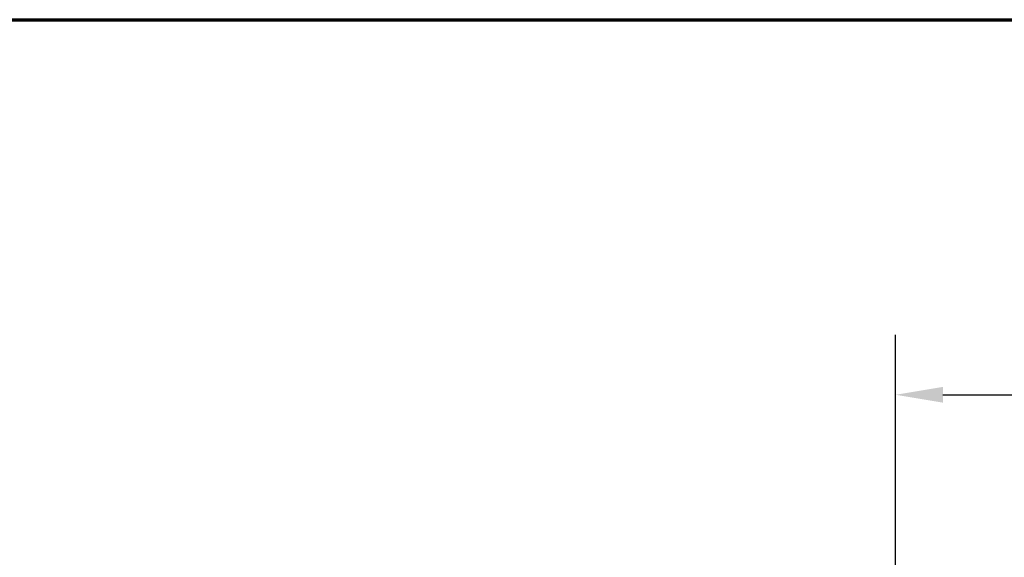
# Model space of a CAD drawing. Header units: inches. Extents: x 18 to 846, y -44 to 561.
# Tile 335 of 642: x 292 to 342, y 534 to 561. Entities that reach past the tile are written whole.
import ezdxf

# ---------------------------------------------------------------- set-up
doc = ezdxf.new("R2010")
doc.units = ezdxf.units.IN
doc.header["$LTSCALE"] = 24
doc.header["$MEASUREMENT"] = 0
doc.layers.add('Border (ANSI)', color=7, linetype='Continuous', lineweight=70)
doc.layers.add('Dimension (ANSI)', color=7, linetype='Continuous', lineweight=25)
doc.styles.add('Note Text (ANSI)', font='tahoma.ttf')
doc.dimstyles.new('SB Fraction-16 (ANSI)', dxfattribs={"dimscale": 24, "dimtxt": 0.125, "dimasz": 0.098425, "dimexe": 0.125, "dimexo": 0.0625, "dimgap": 0.031496, "dimtad": 0, "dimtih": 1, "dimtoh": 1, "dimdec": 4, "dimrnd": 1e-08, "dimzin": 0, "dimdsep": 46, "dimlunit": 5, "dimtxsty": 'Note Text (ANSI)', "dimcen": 0.09, "dimdle": 0.393701, "dimclrd": 256, "dimclre": 256, "dimclrt": 256, "dimadec": 0, "dimazin": 3, "dimtfac": 0.96, "dimtofl": 0, "dimtmove": 0, "dimatfit": 3, "dimfxl": 1, "dimfrac": 2, "dimtolj": 1, "dimtzin": 12, "dimlwd": -1, "dimlwe": -1, "dimarcsym": 0})

# ---------------------------------------------------------------- blocks, each defined once
blk = doc.blocks.new('Borders SUPERIOR BORDER')
at = {"layer": 'Border (ANSI)'}
blk.add_line((0.75, 23.375), (35.25, 23.375), dxfattribs=at)
blk = doc.blocks.new('*D17')
at = {"layer": 'Defpoints', "color": 0, "transparency": 16777216}
for p in [(534.178, 542.244), (336.178, 524.056), (534.178, 524.056)]:
    blk.add_point(p, dxfattribs=at)
at = {"layer": 'Dimension (ANSI)', "transparency": 16777216}
for p, q in [((336.178, 525.556), (336.178, 545.244)), ((534.178, 525.556), (534.178, 545.244)), ((338.541, 542.244), (431.346, 542.244)), ((531.816, 542.244), (439.011, 542.244))]:
    blk.add_line(p, q, dxfattribs=at)
for points in [[(338.541, 542.638), (338.541, 541.851), (336.178, 542.244)], [(531.816, 542.638), (531.816, 541.851), (534.178, 542.244)]]:
    blk.add_solid(points, dxfattribs=at)
at = {"layer": 'Dimension (ANSI)', "transparency": 16777216, "insert": (432.102, 543.813), "char_height": 3, "attachment_point": 1, "style": 'Note Text (ANSI)'}
blk.add_mtext('\\A1;198', dxfattribs=at)

msp = doc.modelspace()

# ---------------------------------------------------------------- block references
at = {"xscale": 24, "yscale": 24, "zscale": 24}
msp.add_blockref('Borders SUPERIOR BORDER', (0, 0), dxfattribs=at)

# ---------------------------------------------------------------- dimensions: what is measured, and where the dimension line sits
at = {"layer": 'Dimension (ANSI)'}
dim = msp.add_linear_dim(base=(534.17843, 542.24426), p1=(336.17843, 524.0563), p2=(534.17843, 524.0563), dimstyle='SB Fraction-16 (ANSI)', override={"dimgap": 0.031496, "dimtih": 0, "dimtoh": 0, "dimdec": 4, "dimtol": 0, "dimlim": 0, "dimtp": 0, "dimtm": 0, "dimtdec": 2, "dimatfit": 1}, dxfattribs=at)
dim.commit()
dim.dimension.update_dxf_attribs({"geometry": '*D17', "text_midpoint": (435.17843, 542.24426), "dimtype": 160})

doc.saveas('drawing.dxf')
